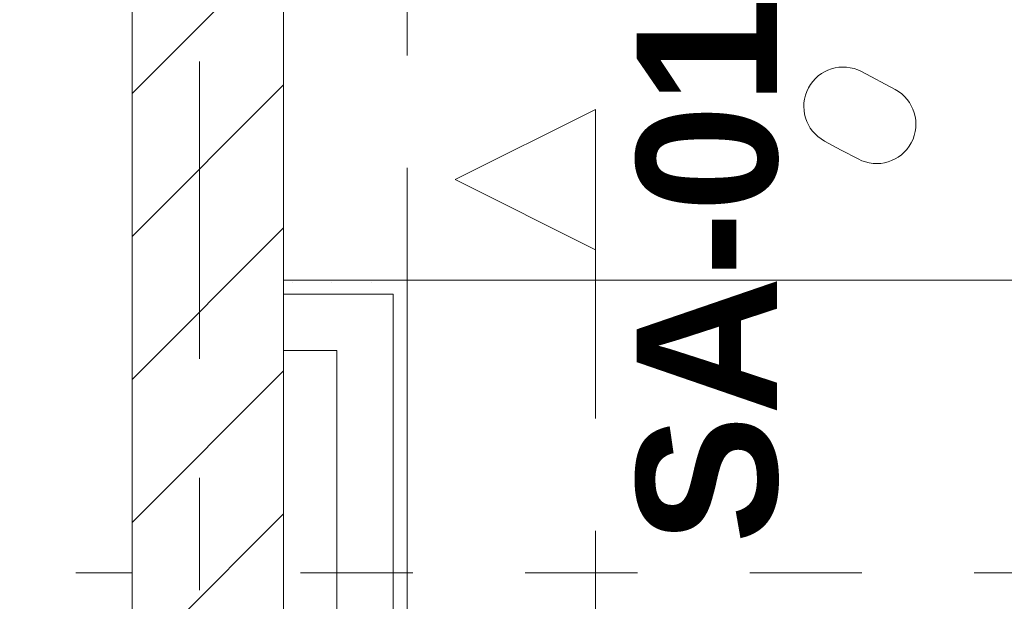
# Model space of a CAD drawing. Header units: metres. Extents: x -4 to 99, y -11 to 17.
# Tile 614 of 656: x 57.97 to 58.847, y 0.724 to 1.242. Entities that reach past the tile are written whole.
import ezdxf

# ---------------------------------------------------------------- set-up
doc = ezdxf.new("R2010")
doc.units = ezdxf.units.M
doc.header["$MEASUREMENT"] = 0
for name, pattern in [('Schnittlinie', [0.3, 0.15, -0.075, 0, -0.075]), ('Strichlinie doppelt', [0.546806, 0.264583, -0.105833, 0.070556, -0.105833]), ('Untersicht', [0.1, 0.075, -0.025]), ('Wipeout_Contour', [1, 0, -1])]:
    doc.linetypes.add(name, pattern=pattern)
for name, color, linetype in [('152 - Bemaßung_ Beschriftung.Ausbau', 7, 'Continuous'), ('203 - Marker.Schnitt - Ausbaudetail SA', 7, 'Continuous'), ('451 - Universal.Achsen Raster', 7, 'Continuous'), ('605 - Struktur.Wand Innen', 7, 'Continuous'), ('650 - Abdeckung.Fußboden Aufbau', 7, 'Continuous'), ('701 - Einrichtung.Möbel', 7, 'Continuous'), ('Neubau_606 - Struktur.Wand Innen Ausbau', 7, 'Continuous'), ('Neubau_653 - Abdeckung.TB Verkofferung', 7, 'Continuous')]:
    doc.layers.add(name, color=color, linetype=linetype)
doc.styles.add('ERSTELLTER_STIL_1', font='txt')
doc.styles.add('ERSTELLTER_STIL_2', font='txt')
doc.dimstyles.new('ERSTELLTER_STIL__2', dxfattribs={"dimtxt": 0.1, "dimasz": 0.0532, "dimexe": 0.18, "dimexo": 0.0625, "dimgap": 0, "dimtad": 1, "dimtih": 1, "dimtoh": 1, "dimzin": 0, "dimdsep": 46, "dimtxsty": 'ERSTELLTER_STIL_2', "dimblk": 'ARROWHEAD_2', "dimblk1": 'ARROWHEAD_2', "dimblk2": 'ARROWHEAD_2', "dimcen": 0.09, "dimse1": 1, "dimse2": 1, "dimclrd": 7, "dimclre": 7, "dimclrt": 7, "dimazin": 0, "dimtfac": 1, "dimtdec": 4, "dimtmove": 0, "dimatfit": 3, "dimfxl": 1, "dimtolj": 1, "dimtzin": 0, "dimarcsym": 0})
pattern_1 = [(45, (0, 0), (-0.01767767, 0.01767767), [0, -0.025])]

# ---------------------------------------------------------------- blocks, each defined once
blk = doc.blocks.new('*D451')
at = {"layer": '152 - Bemaßung_ Beschriftung.Ausbau', "color": 7, "linetype": 'Continuous', "lineweight": 5}
for p, q in [((54.62, -4.6125), (54.62, -4.5075)), ((58.07, -4.6125), (58.07, -4.5075)), ((54.64021, -4.525), (54.59979, -4.595)), ((58.09021, -4.525), (58.04979, -4.595)), ((54.62, -4.56), (58.07, -4.56))]:
    blk.add_line(p, q, dxfattribs=at)
at = {"layer": '152 - Bemaßung_ Beschriftung.Ausbau', "color": 7, "lineweight": 5, "char_height": 0.1, "attachment_point": 7, "style": 'ERSTELLTER_STIL_2'}
for s, insert in [('\\A1;{\\pql;\\fArial|b0|i0|c0|p38;13\\fArial|b0|i0|c0|p38;\\A1{\\H.66x;\\S5^  ;}}', (57.84791, -4.54171)), ('\\A1;{\\pql;\\fArial|b0|i0|c0|p38;3,45}', (56.11104, -4.54))]:
    blk.add_mtext(s, dxfattribs=dict(at, insert=insert))
blk = doc.blocks.new('ARROWHEAD_2')
at = {"color": 0, "linetype": 'Continuous', "lineweight": 0}
for p, q in [((-0.378, -0.655), (0.378, 0.655)), ((0, 0), (-1, 0))]:
    blk.add_line(p, q, dxfattribs=at)
blk = doc.blocks.new('*D452')
at = {"layer": '152 - Bemaßung_ Beschriftung.Ausbau', "color": 7, "linetype": 'Continuous', "lineweight": 5}
for p, q in [((58.07, -4.6125), (58.07, -4.5075)), ((58.205, -4.6125), (58.205, -4.5075)), ((58.09021, -4.525), (58.04979, -4.595)), ((58.22521, -4.525), (58.18479, -4.595)), ((58.07, -4.56), (58.205, -4.56))]:
    blk.add_line(p, q, dxfattribs=at)
blk = doc.blocks.new('*D453')
at = {"layer": '152 - Bemaßung_ Beschriftung.Ausbau', "color": 7, "linetype": 'Continuous', "lineweight": 5}
for p, q in [((58.205, -4.6125), (58.205, -4.5075)), ((62.03503, -4.6125), (62.03503, -4.5075)), ((58.22521, -4.525), (58.18479, -4.595)), ((62.05523, -4.525), (62.01482, -4.595)), ((58.205, -4.56), (62.03503, -4.56))]:
    blk.add_line(p, q, dxfattribs=at)
at = {"layer": '152 - Bemaßung_ Beschriftung.Ausbau', "color": 7, "lineweight": 5, "insert": (59.98698, -4.54), "char_height": 0.1, "attachment_point": 7, "style": 'ERSTELLTER_STIL_2'}
blk.add_mtext('\\A1;{\\pql;\\fArial|b0|i0|c0|p38;3,83}', dxfattribs=at)

msp = doc.modelspace()

# ---------------------------------------------------------------- hatches: boundary and pattern name
at = {"layer": 'Neubau_606 - Struktur.Wand Innen Ausbau', "linetype": 'Continuous', "lineweight": 0, "true_color": 0x000000}
h = msp.add_hatch(dxfattribs=at)
h.set_pattern_fill('Gips_0001', color=18, style=0, pattern_type=2)
h.set_pattern_definition(pattern_1)
h.paths.add_polyline_path([(58.3025, 0.99748), (58.3025, 0.255), (58.315, 0.255), (58.315, 0.99748)])

# ---------------------------------------------------------------- linework, layer by layer
at = {"layer": '650 - Abdeckung.Fußboden Aufbau', "color": 7, "linetype": 'Continuous', "lineweight": 13, "flags": 128}
msp.add_lwpolyline([(54.62, 0.70998), (54.68999, 0.70998), (54.68999, 0.255), (57.96999, 0.255), (57.96999, 0.70998), (58.07, 0.70998), (58.07, 5.295), (58.07, 5.8045), (54.68999, 5.8045), (54.68999, 5.18998), (54.62, 5.18998)], close=True, dxfattribs=at)
at = {"layer": 'Neubau_606 - Struktur.Wand Innen Ausbau', "color": 1, "linetype": 'Continuous', "lineweight": 5}
for p, q in [((58.3025, 0.99748), (58.2525, 0.99748)), ((58.3025, 0.99748), (58.2525, 0.99748)), ((58.3025, 0.94748), (58.3025, 0.99748)), ((58.3025, 0.255), (58.3025, 0.94748))]:
    msp.add_line(p, q, dxfattribs=at)
at = {"layer": 'Neubau_606 - Struktur.Wand Innen Ausbau', "color": 1, "linetype": 'Continuous', "lineweight": 5, "flags": 128}
msp.add_lwpolyline([(58.2525, 0.94748), (58.2525, 0.70998)], dxfattribs=at)
at = {"layer": 'Neubau_653 - Abdeckung.TB Verkofferung', "color": 1, "linetype": 'Untersicht', "lineweight": 9}
msp.add_line((51.02, 0.74948), (62.02503, 0.74948), dxfattribs=at)

# ---------------------------------------------------------------- wipeouts: each hides what was drawn before it
at = {"color": 254, "linetype": 'Wipeout_Contour', "lineweight": 0, "ltscale": 355.776913}
msp.add_wipeout([(58.205, 3.00998), (58.205, 1.00998), (59.005, 1.00998), (59.005, 2.20998), (60.405, 2.20998), (60.405, 3.00998)], dxfattribs=at).dxf.layer = '701 - Einrichtung.Möbel'

# ---------------------------------------------------------------- next in the draw order: hatches: boundary and pattern name
at = {"layer": 'Neubau_606 - Struktur.Wand Innen Ausbau', "linetype": 'Continuous', "lineweight": 0, "true_color": 0x000000}
h = msp.add_hatch(dxfattribs=at)
h.set_pattern_fill('Gips_0001', color=18, style=0, pattern_type=2)
h.set_pattern_definition(pattern_1)
h.paths.add_polyline_path([(58.3025, 1.00998), (58.3025, 0.99748), (58.315, 1.00998)])
h = msp.add_hatch(dxfattribs=at)
h.set_pattern_fill('Gips_0001', color=18, style=0, pattern_type=2)
h.set_pattern_definition(pattern_1)
h.paths.add_polyline_path([(58.3025, 0.99748), (58.315, 0.99748), (58.315, 1.00998)])

# ---------------------------------------------------------------- next in the draw order: linework, layer by layer
at = {"layer": '203 - Marker.Schnitt - Ausbaudetail SA', "color": 7, "linetype": 'Schnittlinie', "lineweight": 13}
msp.add_line((58.4828, 1.03698), (58.4828, -0.4425), dxfattribs=at)
at = {"layer": '650 - Abdeckung.Fußboden Aufbau', "color": 7, "linetype": 'Continuous', "lineweight": 13, "flags": 128}
msp.add_lwpolyline([(58.205, 5.805), (58.205, 0.70998), (58.28999, 0.70998), (58.28999, 0.255), (61.56999, 0.255), (61.56999, 0.70998), (62.02503, 0.70998), (62.02503, 5.18998), (61.56999, 5.18998), (61.56999, 5.805), (60.44003, 5.805)], dxfattribs=at)
at = {"layer": '701 - Einrichtung.Möbel', "color": 7, "linetype": 'Continuous', "lineweight": 5, "flags": 128}
msp.add_lwpolyline([(58.205, 3.00998), (58.205, 1.00998), (59.005, 1.00998), (59.005, 2.20998), (60.405, 2.20998), (60.405, 3.00998)], close=True, dxfattribs=at)
msp.add_lwpolyline([(58.70159, 1.12584), (58.68658, 1.13383, -0.994302), (58.71946, 1.19562), (58.74947, 1.17965, -1), (58.71659, 1.11786)], format="xyb", close=True, dxfattribs=at)
at = {"layer": 'Neubau_606 - Struktur.Wand Innen Ausbau', "color": 1, "linetype": 'Continuous', "lineweight": 5, "flags": 128}
for points in [[(58.315, 1.00998), (58.3025, 1.00998)], [(58.315, 0.255), (58.315, 1.00998)]]:
    msp.add_lwpolyline(points, dxfattribs=at)
at = {"layer": 'Neubau_653 - Abdeckung.TB Verkofferung', "color": 1, "linetype": 'Untersicht', "lineweight": 9}
msp.add_line((58.315, 1.00998), (58.315, 5.05048), dxfattribs=at)

# ---------------------------------------------------------------- next in the draw order: texts
at = {"layer": '203 - Marker.Schnitt - Ausbaudetail SA', "color": 7, "lineweight": 13, "insert": (58.6461, 0.77541), "char_height": 0.125, "attachment_point": 7, "rotation": 90, "style": 'ERSTELLTER_STIL_1'}
msp.add_mtext('\\A1;{\\pql;\\pt0;\\fArial|b1|i0|c0|p38;SA-01}', dxfattribs=at)

# ---------------------------------------------------------------- next in the draw order: wipeouts: each hides what was drawn before it
at = {"color": 254, "linetype": 'Wipeout_Contour', "lineweight": 0, "ltscale": 174.858312}
msp.add_wipeout([(58.4828, 1.16198), (58.3578, 1.09948), (58.4828, 1.03698)], dxfattribs=at).dxf.layer = '203 - Marker.Schnitt - Ausbaudetail SA'
at = {"color": 254, "linetype": 'Wipeout_Contour', "lineweight": 0, "ltscale": 233.009674}
msp.add_wipeout([(58.07, 0.69998), (58.205, 0.69998), (58.205, 5.09998), (58.07, 5.09998)], dxfattribs=at).dxf.layer = '605 - Struktur.Wand Innen'

# ---------------------------------------------------------------- next in the draw order: hatches: boundary and pattern name
at = {"layer": '605 - Struktur.Wand Innen', "linetype": 'Continuous', "lineweight": 0, "true_color": 0x000000}
h = msp.add_hatch(dxfattribs=at)
h.set_pattern_fill('MW_Ziegel_0001', color=18, style=0, pattern_type=2)
h.set_pattern_definition([(45, (0, 0), (-0.06363961, 0.06363961), [])])
h.paths.add_polyline_path([(58.07, 0.69998), (58.205, 0.69998), (58.205, 5.09998), (58.07, 5.09998)])
at = {"layer": 'Neubau_606 - Struktur.Wand Innen Ausbau', "linetype": 'Continuous', "lineweight": 0, "true_color": 0x000000}
h = msp.add_hatch(dxfattribs=at)
h.set_pattern_fill('Gips_0001', color=18, style=0, pattern_type=2)
h.set_pattern_definition(pattern_1)
h.paths.add_polyline_path([(58.205, 1.00998), (58.205, 0.99748), (58.3025, 0.99748), (58.3025, 1.00998)])

# ---------------------------------------------------------------- next in the draw order: linework, layer by layer
at = {"layer": '203 - Marker.Schnitt - Ausbaudetail SA', "color": 7, "linetype": 'Continuous', "lineweight": 13, "flags": 128}
msp.add_lwpolyline([(58.4828, 1.16198), (58.4828, 1.03698), (58.3578, 1.09948)], close=True, dxfattribs=at)
at = {"layer": '451 - Universal.Achsen Raster', "color": 160, "linetype": 'Strichlinie doppelt', "lineweight": 9, "true_color": 0x3232ff}
msp.add_line((58.12999, -10.585), (58.12999, 16.355), dxfattribs=at)
at = {"layer": '605 - Struktur.Wand Innen', "color": 7, "linetype": 'Continuous', "lineweight": 18, "flags": 128}
for points in [[(58.07, 5.09998), (58.07, 0.69998)], [(58.205, 0.69998), (58.205, 5.09998)]]:
    msp.add_lwpolyline(points, dxfattribs=at)
at = {"layer": 'Neubau_606 - Struktur.Wand Innen Ausbau', "color": 1, "linetype": 'Continuous', "lineweight": 5}
msp.add_line((58.2525, 0.99748), (58.205, 0.99748), dxfattribs=at)
at = {"layer": 'Neubau_606 - Struktur.Wand Innen Ausbau', "color": 1, "linetype": 'Continuous', "lineweight": 5, "flags": 128}
for points in [[(58.3025, 1.00998), (58.205, 1.00998)], [(58.205, 1.00998), (58.205, 0.99748)], [(58.205, 0.99748), (58.205, 0.94748)], [(58.205, 0.94748), (58.2525, 0.94748)]]:
    msp.add_lwpolyline(points, dxfattribs=at)
at = {"layer": 'Neubau_653 - Abdeckung.TB Verkofferung', "color": 1, "linetype": 'Untersicht', "lineweight": 9}
for p, q in [((58.205, 1.00998), (58.205, 5.05048)), ((58.315, 1.00998), (58.205, 1.00998))]:
    msp.add_line(p, q, dxfattribs=at)

# ---------------------------------------------------------------- next in the draw order: dimensions: what is measured, and where the dimension line sits
at = {"layer": '152 - Bemaßung_ Beschriftung.Ausbau', "color": 7, "linetype": 'Continuous', "lineweight": 5}
for base, p1, p2, picture, middle in [((58.07, -4.56), (54.62, 2.94998), (58.07, 3.31249), '*D451', (56.24093, -4.49)), ((58.205, -4.5599999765), (58.07, 3.3124911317), (58.205, 3.2524911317), '*D452', (58.0592080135, -4.4899999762)), ((62.03503, -4.56), (58.205, 3.25249), (62.03503, 0.245), '*D453', (60.11687, -4.49))]:
    dim = msp.add_linear_dim(base=base, p1=p1, p2=p2, dimstyle='ERSTELLTER_STIL__2', dxfattribs=at)
    dim.commit()
    dim.dimension.update_dxf_attribs({"geometry": picture, "text_midpoint": middle, "dimtype": 160})

doc.saveas('drawing.dxf')
